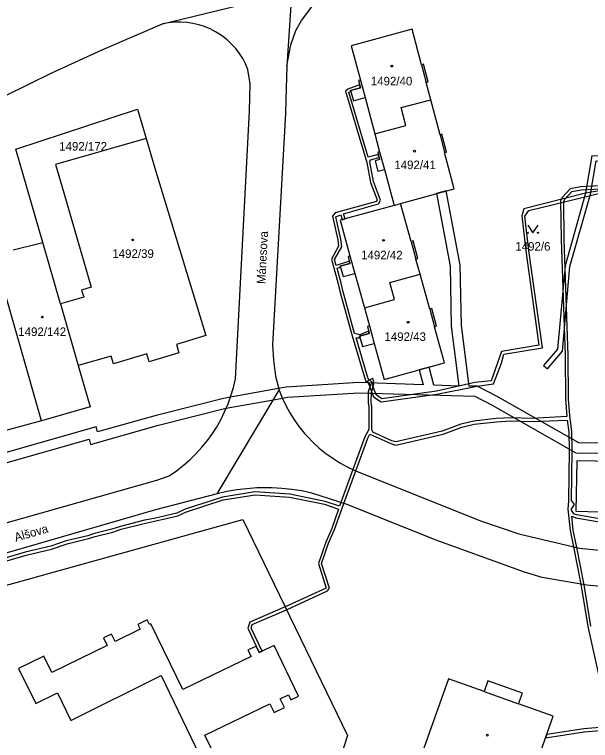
# Model space of a CAD drawing. Extents: x -869103 to -863415, y -1015889 to -1012477.
# Drawn here: x -865004.1 to -864890.1, y -1015008.1 to -1014864.3 of the extents above; entities that cross this region are included whole.
import ezdxf

# ---------------------------------------------------------------- set-up
doc = ezdxf.new("R2010")
doc.units = 0
for name, color, linetype in [('Hranice parcel', 7, 'Continuous'), ('Parcelní čísla', 7, 'Continuous'), ('Pop  PČ popisy', 7, 'Continuous'), ('Vnitřní kresba', 7, 'Continuous'), ('Věcná břemena k části', 7, 'Continuous'), ('Značky budov', 7, 'Continuous'), ('Značky kultur', 7, 'Continuous')]:
    doc.layers.add(name, color=color, linetype=linetype)

msp = doc.modelspace()

# ---------------------------------------------------------------- linework, layer by layer
at = {"layer": 'Hranice parcel'}
for p, q in [((-864974.84, -1014866.2), (-864948.91, -1014859.86)), ((-864925.4, -1014867.22), (-864937.51, -1014870.55)), ((-864978.08, -1014888.91), (-864976.38, -1014894.75)), ((-864928.99, -1014902.16), (-864927.7, -1014901.8)), ((-864928.99, -1014902.16), (-864939.65, -1014905.1)), ((-865004.37, -1014910.92), (-864998.54, -1014909.48)), ((-864995.03, -1014921.67), (-864998.54, -1014909.48)), ((-864995.03, -1014921.67), (-864991.52, -1014933.87)), ((-864964.03, -1014959.28), (-864951.75, -1014938.72))]:
    msp.add_line(p, q, dxfattribs=at)
for points in [[(-864950.21, -1014874.48), (-864949.46, -1014870.33), (-864948.44, -1014867.52), (-864947.33, -1014865.55), (-864945.05, -1014862.55), (-864942.99, -1014860.77), (-864939.44, -1014858.44), (-864936.19, -1014857.53)], [(-864948.91, -1014859.86), (-864949.22, -1014860.66), (-864949.44, -1014862.57), (-864950.21, -1014874.48)], [(-864957.92, -1014875.24), (-864958.4, -1014874.13), (-864958.96, -1014873.06), (-864959.62, -1014872.04), (-864960.35, -1014871.09), (-864961.16, -1014870.19), (-864962.05, -1014869.36), (-864962.99, -1014868.61), (-864964, -1014867.95), (-864964.32, -1014867.76), (-864965.4, -1014867.2), (-864966.51, -1014866.73), (-864967.66, -1014866.36), (-864968.84, -1014866.09), (-864970.04, -1014865.91), (-864971.24, -1014865.83), (-864972.45, -1014865.86), (-864973.65, -1014865.98), (-864974.84, -1014866.2)], [(-864996.76, -1014875.9), (-864986.67, -1014871.26), (-864974.84, -1014866.2)], [(-864921.72, -1014881.24), (-864922.62, -1014877.8), (-864922.24, -1014877.7), (-864923.16, -1014874.18), (-864923.55, -1014874.28), (-864925.4, -1014867.22)], [(-864937.51, -1014870.55), (-864935.67, -1014877.33), (-864936.06, -1014877.43), (-864935.67, -1014878.85), (-864937.61, -1014879.37), (-864937.05, -1014881.42), (-864934.74, -1014880.8), (-864932.82, -1014887.95)], [(-864950.21, -1014874.48), (-864950.42, -1014881.28), (-864950.5, -1014883.92), (-864953.03, -1014929.79), (-864952.87, -1014932.79), (-864952.49, -1014935.98), (-864951.75, -1014938.72)], [(-865064.62, -1014909.27), (-865019.59, -1014887.12), (-864996.76, -1014875.9)], [(-864960.4, -1014936.51), (-864957.64, -1014883.47), (-864957.48, -1014878.08), (-864957.92, -1014875.24)], [(-864932.82, -1014887.95), (-864926.67, -1014886.29), (-864927.61, -1014882.79), (-864921.72, -1014881.24)], [(-864927.7, -1014901.8), (-864917.1, -1014898.84), (-864918.98, -1014891.68), (-864918.59, -1014891.58), (-864919.52, -1014888.06), (-864919.9, -1014888.16), (-864921.72, -1014881.24)], [(-864998.54, -1014909.48), (-865003.86, -1014891), (-864979.77, -1014883.06), (-864978.08, -1014888.91)], [(-864978.08, -1014888.91), (-864996, -1014894.02), (-864994.39, -1014899.66)], [(-864932.82, -1014887.95), (-864931.86, -1014891.53), (-864932.24, -1014891.63), (-864931.86, -1014893.06), (-864932.73, -1014893.29), (-864932.18, -1014895.35), (-864930.92, -1014895.01), (-864928.99, -1014902.16)], [(-864976.38, -1014894.75), (-864966.24, -1014927.94), (-864972.07, -1014929.72), (-864971.58, -1014931.34), (-864977.46, -1014933.14), (-864977.95, -1014931.52), (-864984.52, -1014933.52), (-864984.97, -1014931.99), (-864991.52, -1014933.87)], [(-864994.39, -1014899.66), (-864988.94, -1014918.37), (-864990.86, -1014918.93), (-864990.44, -1014920.35), (-864995.03, -1014921.67)], [(-864923.84, -1014915.78), (-864924.66, -1014912.78), (-864924.28, -1014912.68), (-864925.24, -1014909.17), (-864925.63, -1014909.27), (-864927.7, -1014901.8)], [(-864939.65, -1014905.1), (-864937.73, -1014912.14), (-864938.11, -1014912.25), (-864937.72, -1014913.66), (-864939.65, -1014914.2), (-864939.08, -1014916.25), (-864936.77, -1014915.61), (-864934.87, -1014922.45)], [(-864998.78, -1014944.81), (-865007.3, -1014915.18), (-865008.21, -1014912.02)], [(-864934.87, -1014922.45), (-864933.88, -1014926.02), (-864934.27, -1014926.12), (-864933.9, -1014927.54), (-864935.81, -1014928.03), (-864935.24, -1014930.12), (-864932.93, -1014929.49), (-864930.96, -1014936.62), (-864919, -1014933.33), (-864920.97, -1014926.19), (-864920.58, -1014926.09), (-864921.55, -1014922.58), (-864921.94, -1014922.69), (-864923.84, -1014915.78)], [(-864934.87, -1014922.45), (-864928.89, -1014920.79), (-864929.83, -1014917.43), (-864923.84, -1014915.78)], [(-864998.78, -1014944.81), (-865060.2, -1014961.44), (-865059.92, -1014962.4), (-865060.89, -1014962.68), (-865063.7, -1014952.91), (-865071.11, -1014954.9), (-865071.37, -1014953.94), (-865073.13, -1014954.41), (-865075.46, -1014945.77), (-865073.7, -1014945.29), (-865070.58, -1014944.45), (-865073.65, -1014933.06)], [(-864991.52, -1014933.87), (-864989.17, -1014942.04), (-864998.78, -1014944.81)], [(-864973.51, -1014955.69), (-864972.08, -1014954.71), (-864970.72, -1014953.66), (-864969.42, -1014952.53), (-864968.18, -1014951.32), (-864967.02, -1014950.04), (-864965.93, -1014948.7), (-864965.1, -1014947.56), (-864964.16, -1014946.11), (-864963.31, -1014944.61), (-864962.54, -1014943.06), (-864961.86, -1014941.47), (-864961.28, -1014939.85), (-864960.79, -1014938.19), (-864960.4, -1014936.51)], [(-864951.75, -1014938.72), (-864951.13, -1014940.27), (-864950.41, -1014941.78), (-864949.61, -1014943.25), (-864948.72, -1014944.66), (-864947.75, -1014946.02), (-864946.7, -1014947.32), (-864946.2, -1014947.88), (-864945.04, -1014949.09), (-864943.81, -1014950.22), (-864942.51, -1014951.27), (-864941.15, -1014952.24), (-864939.74, -1014953.14), (-864938.28, -1014953.94), (-864936.77, -1014954.66)], [(-864878.28, -1014953), (-864881.87, -1014952.93), (-864881.86, -1014952.53), (-864885.41, -1014952.46), (-864885.41, -1014952.86), (-864892.83, -1014952.72), (-864893.02, -1014962.74), (-864885.83, -1014962.88), (-864885.85, -1014963.48), (-864884.39, -1014963.51), (-864884.41, -1014964.91), (-864882.11, -1014964.95), (-864882.08, -1014962.95), (-864874.87, -1014963.09)], [(-864936.77, -1014954.66), (-864911.86, -1014964.65), (-864904.29, -1014967.21), (-864892.28, -1014970.06), (-864881.73, -1014971.08), (-864792.96, -1014972.8)], [(-865070.82, -1014983.44), (-864975.97, -1014956.6), (-864973.51, -1014955.69)], [(-864964.03, -1014959.28), (-864976.2, -1014962.46), (-865045.99, -1014982.62)], [(-864945.3, -1014959.12), (-864947.25, -1014958.71), (-864949.21, -1014958.41), (-864951.19, -1014958.2), (-864953.18, -1014958.09), (-864954.18, -1014958.07), (-864956.17, -1014958.12), (-864958.16, -1014958.26), (-864960.13, -1014958.5), (-864962.09, -1014958.84), (-864964.03, -1014959.28)], [(-864791.56, -1014981.14), (-864794.93, -1014980.58), (-864809.74, -1014980.23), (-864812.05, -1014982.53), (-864876.44, -1014981.19), (-864879.28, -1014978.51), (-864890.82, -1014977.39), (-864899.68, -1014975.87), (-864903.18, -1014974.8), (-864920.84, -1014968.38), (-864932.2, -1014963.84), (-864938.28, -1014961.39), (-864945.3, -1014959.12)], [(-865022.55, -1014982.02), (-865016.01, -1014982.98), (-865013.21, -1014981.71), (-865009.83, -1014978.49), (-864958.93, -1014964.34), (-864938.23, -1015007.14), (-864958.01, -1015068.73), (-864984.75, -1015074.58), (-865031.1, -1014984.56), (-865022.55, -1014982.02)], [(-864970.83, -1014998.06), (-864977.14, -1014985.03), (-864977.42, -1014985.17), (-864977.86, -1014984.27), (-864979.7, -1014985.17), (-864979.26, -1014986.07), (-864984.21, -1014988.5), (-864984.92, -1014987.05), (-864986.52, -1014987.83), (-864985.8, -1014989.29), (-864996.77, -1014994.68), (-864998.36, -1014991.45), (-865003.31, -1014993.89), (-864999.91, -1015000.8), (-864995.65, -1014998.7), (-864992.95, -1015004.19), (-864975.08, -1014995.27), (-864964.98, -1015016.25)], [(-864958.32, -1015023.78), (-864966.46, -1015007.09), (-864953.59, -1015000.86), (-864952.73, -1015002.62), (-864950.66, -1015001.61), (-864951.52, -1014999.86), (-864949.9, -1014999.07), (-864949.42, -1015000.06), (-864947.92, -1014999.34), (-864952.76, -1014989.32), (-864955.68, -1014990.73), (-864956.3, -1014989.45), (-864957.93, -1014990.24), (-864957.31, -1014991.52), (-864970.83, -1014998.06)], [(-864903.59, -1014998.74), (-864910.41, -1014996.32), (-864911.17, -1014998.44), (-864918.2, -1014995.94), (-864925.12, -1015015.39), (-864904.39, -1015022.77), (-864897.47, -1015003.31), (-864904.35, -1015000.86), (-864903.59, -1014998.74)]]:
    msp.add_lwpolyline(points, dxfattribs=at)
at = {"layer": 'Vnitřní kresba'}
for p, q in [((-864923.55, -1014874.28), (-864922.62, -1014877.8)), ((-864935.67, -1014877.33), (-864934.74, -1014880.8)), ((-864919.9, -1014888.16), (-864918.98, -1014891.68)), ((-864931.86, -1014891.53), (-864930.92, -1014895.01)), ((-864925.63, -1014909.27), (-864924.66, -1014912.78)), ((-864937.73, -1014912.14), (-864936.77, -1014915.61)), ((-864921.94, -1014922.69), (-864920.97, -1014926.19)), ((-864933.88, -1014926.02), (-864932.93, -1014929.49)), ((-864911.17, -1014998.44), (-864904.35, -1015000.86))]:
    msp.add_line(p, q, dxfattribs=at)
at = {"layer": 'Věcná břemena k části'}
for points in [[(-864915.75, -1014945.48), (-864919.45, -1014946.86), (-864928.62, -1014949), (-864929.44, -1014948.77), (-864933.18, -1014947.06), (-864933.37, -1014946.55), (-864933.37, -1014942), (-864933.52, -1014941.12), (-864933.49, -1014939.16), (-864933.01, -1014937.48), (-864934.14, -1014936.47), (-864936.52, -1014928.38), (-864935.71, -1014928.39), (-864935.81, -1014928.03), (-864933.9, -1014927.54), (-864934.03, -1014927.06), (-864935.78, -1014927.77), (-864936.8, -1014927.5), (-864939.07, -1014919.28), (-864939.47, -1014917.52), (-864940.26, -1014914.61), (-864939.6, -1014914.4), (-864939.65, -1014914.2), (-864937.72, -1014913.66), (-864937.84, -1014913.21), (-864940.43, -1014914.03), (-864940.76, -1014912.89), (-864939.35, -1014910.37), (-864939.54, -1014908.87), (-864940.53, -1014904.42), (-864939.56, -1014904.05), (-864939.26, -1014904.99), (-864938.68, -1014904.83), (-864939.01, -1014903.79), (-864932.06, -1014901.86), (-864931.66, -1014901.08), (-864933.08, -1014897.43), (-864933.81, -1014893.55), (-864933.69, -1014893.13), (-864931.96, -1014892.67), (-864932.12, -1014892.09), (-864934.09, -1014892.61), (-864937.95, -1014879.74), (-864937.56, -1014879.57), (-864937.61, -1014879.37), (-864935.67, -1014878.85), (-864935.83, -1014878.27), (-864938.14, -1014879.11), (-864938.63, -1014879.54), (-864934.41, -1014893.63), (-864933.66, -1014897.59), (-864932.32, -1014901.04), (-864932.48, -1014901.36), (-864940.68, -1014903.6), (-864941.17, -1014904.3), (-864940.14, -1014908.97), (-864939.97, -1014910.25), (-864941.4, -1014912.81), (-864940.05, -1014917.66), (-864939.65, -1014919.42), (-864937.28, -1014927.98), (-864934.66, -1014936.81), (-864933.69, -1014937.68), (-864934.09, -1014939.08), (-864934.12, -1014941.16), (-864933.97, -1014942.08), (-864933.97, -1014946.52), (-864934.76, -1014948), (-864937.14, -1014954.49), (-864939.52, -1014960.99), (-864939.8, -1014961.75), (-864942.62, -1014960.77), (-864949.63, -1014959.35), (-864956.54, -1014958.89), (-864962.95, -1014959.91), (-864970.32, -1014962.31), (-864972, -1014963.08), (-864976.51, -1014964.14), (-864978.37, -1014964.48), (-864983.18, -1014965.73), (-864984.85, -1014966.28), (-864988.3, -1014967.13), (-864989.62, -1014967.57), (-864993.9, -1014968.59), (-864996.95, -1014969.66), (-865002, -1014970.85), (-865014, -1014974.38)], [(-864881.7, -1014898.11), (-864891.11, -1014899.73), (-864903.28, -1014902.8), (-864903.71, -1014904.24), (-864902.92, -1014911.18), (-864900.31, -1014929.83), (-864907.73, -1014931.11), (-864909.76, -1014936.92), (-864913.03, -1014937.21), (-864920.6, -1014938.93), (-864931.39, -1014940.47), (-864932.56, -1014939.68), (-864933.46, -1014937.24), (-864932.99, -1014937.13), (-864933.19, -1014936.45), (-864934.23, -1014936.89), (-864933.06, -1014940.07), (-864931.53, -1014941.09), (-864920.5, -1014939.52), (-864912.53, -1014937.95), (-864909.34, -1014937.48), (-864907.72, -1014933.39), (-864907.25, -1014931.63), (-864899.63, -1014930.33), (-864902.32, -1014911.1), (-864903.1, -1014904.3), (-864902.35, -1014903.16), (-864887.39, -1014899.56)], [(-864881.71, -1014897.93), (-864892.03, -1014898.49), (-864894.11, -1014898.86), (-864895.71, -1014900.58), (-864896.02, -1014901.27), (-864895.93, -1014908.92), (-864895.11, -1014931.87), (-864895.09, -1014940.45), (-864894.79, -1014943.93), (-864901.75, -1014944.34), (-864905.86, -1014944.22), (-864908.79, -1014944.39), (-864913.21, -1014944.89), (-864915.75, -1014945.48)], [(-864887.94, -1014964.3), (-864892.88, -1014963.45), (-864893.41, -1014963.25), (-864893.93, -1014962.37), (-864893.26, -1014961.42), (-864893.85, -1014960.63), (-864893.74, -1014950.65), (-864893.81, -1014947.03), (-864894.22, -1014943.77), (-864894.49, -1014940.43), (-864894.51, -1014931.87), (-864895.33, -1014908.9), (-864895.42, -1014901.39), (-864895.21, -1014900.92), (-864893.81, -1014899.42), (-864891.97, -1014899.09), (-864881.68, -1014898.54)], [(-864849.65, -1014949.79), (-864892.44, -1014949.19), (-864908.59, -1014939.97), (-864912.53, -1014937.95), (-864914.14, -1014937.93), (-864915.66, -1014925.95), (-864915.89, -1014913.99), (-864918.65, -1014899.27), (-864920.57, -1014899.81), (-864917.89, -1014914.19), (-864917.66, -1014926.09), (-864916.16, -1014937.93), (-864921.13, -1014937.76), (-864922.07, -1014934.17), (-864924, -1014934.7), (-864923.22, -1014937.69), (-864936, -1014937.25), (-864950.37, -1014938.14), (-864951.84, -1014938.4), (-864961.37, -1014940.12), (-864962.74, -1014940.37)], [(-864950.07, -1014940.12), (-864935.98, -1014939.25), (-864913.03, -1014939.95), (-864909.55, -1014941.73), (-864892.98, -1014951.19), (-864872.38, -1014951.45)], [(-864962.74, -1014940.37), (-864976.11, -1014943.75), (-864987.68, -1014947.02), (-864987.97, -1014946.01), (-865060.44, -1014966.67)], [(-865017.64, -1015012.35), (-865031.69, -1014985.77), (-865033.53, -1014979.02), (-865035.09, -1014973.33), (-865038.09, -1014962.33), (-864989.35, -1014948.47), (-864989.06, -1014949.48), (-864975.65, -1014945.69), (-864962.32, -1014942.33), (-864962.2, -1014942.31), (-864952.89, -1014940.63), (-864951.11, -1014940.31), (-864950.07, -1014940.12)], [(-865013.82, -1014974.96), (-865001.84, -1014971.43), (-864996.79, -1014970.24), (-864993.74, -1014969.17), (-864989.46, -1014968.15), (-864988.14, -1014967.71), (-864984.69, -1014966.86), (-864983.02, -1014966.31), (-864978.23, -1014965.06), (-864976.39, -1014964.72), (-864971.8, -1014963.66), (-864970.1, -1014962.87), (-864962.81, -1014960.49), (-864956.52, -1014959.49), (-864949.71, -1014959.95), (-864942.78, -1014961.35), (-864939.98, -1014962.32), (-864941.33, -1014966.13), (-864942.52, -1014968.84), (-864943.97, -1014973.05), (-864942.44, -1014977.95), (-864950.54, -1014981.69), (-864957.57, -1014984.69), (-864957.94, -1014985.91), (-864956.3, -1014989.45), (-864955.68, -1014990.73), (-864955.13, -1014990.46), (-864957.3, -1014985.87), (-864957.07, -1014985.13), (-864950.28, -1014982.23), (-864942.14, -1014978.49), (-864941.8, -1014977.99), (-864943.33, -1014973.05), (-864941.96, -1014969.06), (-864940.77, -1014966.35), (-864938.95, -1014961.17), (-864936.59, -1014954.73), (-864934.22, -1014948.24), (-864933.78, -1014947.44), (-864929.64, -1014949.33), (-864928.64, -1014949.62), (-864919.27, -1014947.44), (-864915.57, -1014946.06), (-864913.11, -1014945.49), (-864908.73, -1014944.99), (-864905.86, -1014944.82), (-864901.75, -1014944.94), (-864894.71, -1014944.68), (-864894.41, -1014947.07), (-864894.34, -1014950.65), (-864894.45, -1014960.68), (-864894.59, -1014962.32), (-864894.12, -1014966.56), (-864893.48, -1014969.78), (-864892.01, -1014977.19), (-864890.61, -1014985.58), (-864888.1, -1014996.87)], [(-864890.03, -1014985.46), (-864891.39, -1014977.29), (-864892.84, -1014969.93), (-864893.52, -1014966.46), (-864893.83, -1014963.72), (-864893.04, -1014964.03), (-864888.02, -1014964.9)], [(-864886.71, -1015005.44), (-864891.43, -1015005.8), (-864898.77, -1015006.98), (-864899, -1015007.63), (-864891.35, -1015006.4), (-864886.61, -1015006.03)]]:
    msp.add_lwpolyline(points, dxfattribs=at)
msp.add_lwpolyline([(-864891.11, -1014899.73), (-864895.15, -1014914.09), (-864896.61, -1014930.65), (-864899.41, -1014933.89), (-864898.65, -1014934.55), (-864895.65, -1014931.05), (-864894.17, -1014914.27), (-864890.13, -1014899.95), (-864888.98, -1014893.33), (-864881.9, -1014893.46), (-864881.94, -1014892.46), (-864889.82, -1014892.31)], close=True, dxfattribs=at)
at = {"layer": 'Značky budov'}
for centre in [(-864929.44, -1014874.56), (-864924.95, -1014891.4), (-864980.75, -1014908.98), (-864931.07, -1014909.07), (-864998.62, -1014924.27), (-864926.22, -1014925.3), (-864910.54, -1015007.08)]:
    msp.add_circle(centre, 0.175, dxfattribs=at)
at = {"layer": 'Značky kultur'}
msp.add_lwpolyline([(-864902.5, -1014906.07), (-864901.5, -1014907.57), (-864900.5, -1014906.07)], dxfattribs=at)
for centre in [(-864902.5, -1014907.57), (-864900.5, -1014907.57)]:
    msp.add_circle(centre, 0.1, dxfattribs=at)

# ---------------------------------------------------------------- texts
at = {"layer": 'Parcelní čísla'}
for s, p in [('1492/40', (-864933.6, -1014878.38)), ('1492/172', (-864995.29, -1014891.3)), ('1492/41', (-864928.95, -1014894.97)), ('1492/6', (-864904.99, -1014911.12)), ('1492/39', (-864984.77, -1014912.55)), ('1492/42', (-864935.52, -1014912.84)), ('1492/142', (-865003.39, -1014928.02)), ('1492/43', (-864930.9, -1014929))]:
    msp.add_text(s, height=1.7, dxfattribs=at).set_placement(p)
at = {"layer": 'Pop  PČ popisy'}
for s, rotation, p in [('Mánesova', 87, (-864954.49, -1014917.75)), ('Alšova', 16, (-865003.89, -1014968.76))]:
    msp.add_text(s, height=1.7, rotation=rotation, dxfattribs=at).set_placement(p)

doc.saveas('drawing.dxf')
